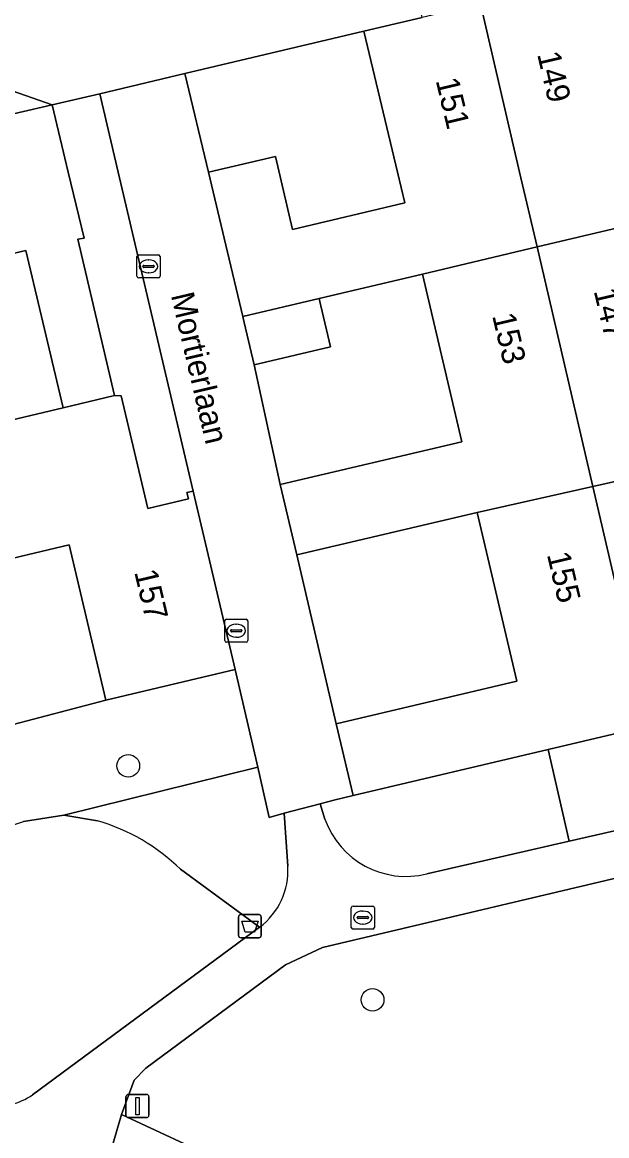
# Model space of a CAD drawing. Extents: x 162989 to 165008, y 383432 to 384338.
# Drawn here: x 164090.12 to 164115.4, y 383958.33 to 384006.49 of the extents above; entities that cross this region are included whole.
import ezdxf

# ---------------------------------------------------------------- set-up
doc = ezdxf.new("R2010")
doc.units = 0
for name, color, linetype in [('IMGEO_Afvalbak', 7, 'Continuous'), ('IMGEO_Boom', 7, 'Continuous'), ('IMGEO_Erf', 7, 'Continuous'), ('IMGEO_Groenvoorziening', 7, 'Continuous'), ('IMGEO_Kolk', 7, 'Continuous'), ('IMGEO_Lichtmast', 7, 'Continuous'), ('IMGEO_Muur', 7, 'Continuous'), ('IMGEO_Openbare_ruimte_label', 7, 'Continuous'), ('IMGEO_Pand', 7, 'Continuous'), ('IMGEO_Pand_nummerreeks', 7, 'Continuous'), ('IMGEO_Rioolput', 7, 'Continuous'), ('IMGEO_Voetpad_halfverhard', 7, 'Continuous'), ('IMGEO_Voetpad_open', 7, 'Continuous')]:
    doc.layers.add(name, color=color, linetype=linetype)

msp = doc.modelspace()

# ---------------------------------------------------------------- linework, layer by layer
at = {"layer": 'IMGEO_Afvalbak'}
for p, q in [((164099.471, 383966.995), (164099.471, 383967.795)), ((164099.471, 383967.795), (164099.471, 383966.995)), ((164099.571, 383967.895), (164100.361, 383967.895)), ((164100.361, 383967.895), (164099.571, 383967.895)), ((164100.461, 383967.795), (164100.461, 383966.995)), ((164100.461, 383966.995), (164100.461, 383967.795)), ((164100.361, 383966.895), (164099.571, 383966.895)), ((164099.571, 383966.895), (164100.361, 383966.895))]:
    msp.add_line(p, q, dxfattribs=at)
msp.add_lwpolyline([(164099.614, 383967.609), (164100.318, 383967.609), (164100.169, 383967.139), (164099.763, 383967.139), (164099.614, 383967.609)], dxfattribs=at)
for centre, start, end in [((164099.571, 383967.795), 90, 180), ((164099.571, 383967.795), 90, 180), ((164100.361, 383967.795), 0, 90), ((164100.361, 383967.795), 360, 90), ((164099.571, 383966.995), 180, 270), ((164099.571, 383966.995), 180, 270), ((164100.361, 383966.995), 270, 0), ((164100.361, 383966.995), 270, 0)]:
    msp.add_arc(centre, 0.1, start, end, dxfattribs=at)
at = {"layer": 'IMGEO_Boom'}
for centre in [(164094.708, 383974.328), (164105.273, 383964.207)]:
    msp.add_circle(centre, 0.489, dxfattribs=at)
at = {"layer": 'IMGEO_Erf'}
for points in [[(164097.152, 384004.269), (164098.181, 384000.002), (164101.071, 384000.684), (164101.815, 383997.533), (164106.667, 383998.678), (164106.353, 384000), (164104.901, 384006.108)], [(164091.409, 384002.913), (164092.111, 384000), (164092.797, 383997.156), (164092.52, 383997.105), (164094.115, 383990.341), (164094.4, 383990.333), (164095.55, 383985.462), (164097.31, 383985.877), (164097.245, 383986.149), (164097.507, 383986.21), (164094.269, 384000), (164093.474, 384003.388)], [(164090.278, 383996.624), (164084.915, 383995.359), (164086.522, 383988.549), (164091.885, 383989.815)], [(164107.426, 383995.594), (164102.963, 383994.541), (164103.023, 383994.287), (164103.038, 383994.223), (164103.455, 383992.457), (164100.147, 383991.677), (164101.282, 383986.493), (164109.136, 383988.346)], [(164103.699, 383976.15), (164111.512, 383977.994), (164109.789, 383985.292), (164101.999, 383983.454)], [(164093.738, 383977.172), (164092.154, 383983.886), (164087.845, 383982.87), (164089.454, 383976.051)]]:
    msp.add_lwpolyline(points, close=True, dxfattribs=at)
at = {"layer": 'IMGEO_Groenvoorziening'}
for points in [[(164119.565, 383972.245), (164131.671, 383972.965), (164131.077, 383979.343), (164129.992, 383979.081), (164117.21, 383976.065), (164112.873, 383975.042), (164113.781, 383971.067), (164118.524, 383972.15)], [(164100.303, 383974.268), (164099.327, 383978.491), (164093.738, 383977.172), (164089.454, 383976.051), (164083.905, 383974.741), (164078.53, 383973.473), (164073.354, 383972.164), (164070.701, 383971.538), (164071.651, 383967.76), (164080.918, 383970.191)], [(164112.873, 383975.042), (164104.431, 383973.05), (164103.595, 383972.839), (164103.001, 383972.686), (164103.21, 383972.024)], [(164107.618, 383969.659), (164113.781, 383971.067), (164112.873, 383975.042)], [(164090.173, 383971.92), (164091.918, 383972.201), (164100.303, 383974.268)], [(164101.446, 383972.286), (164100.805, 383972.097), (164100.303, 383974.268), (164091.918, 383972.201), (164093.376, 383971.951)], [(164101.604, 383969.99), (164101.446, 383972.286)], [(164093.376, 383971.951), (164091.918, 383972.201), (164090.173, 383971.92)], [(164127.006, 383967.096), (164124.527, 383968.171), (164120.127, 383970.08), (164119.488, 383970.242), (164118.83, 383970.195), (164103.103, 383966.472), (164101.5, 383965.727), (164095.46, 383961.254), (164094.962, 383960.741), (164094.409, 383959.248), (164098.81, 383957.196), (164100.331, 383956.769), (164101.117, 383956.676), (164102.633, 383956.731), (164107.853, 383957.563), (164114.758, 383957.879), (164124.472, 383958.604), (164124.472, 383958.607), (164124.732, 383959.495), (164127.509, 383965.814)], [(164090.565, 383960.105), (164100.386, 383967.354), (164096.965, 383969.857)], [(164096.965, 383969.857), (164100.386, 383967.354)]]:
    msp.add_lwpolyline(points, dxfattribs=at)
msp.add_lwpolyline([(164124.472, 383958.604), (164114.758, 383957.879), (164107.853, 383957.563), (164102.633, 383956.731), (164101.117, 383956.676), (164100.331, 383956.769), (164098.81, 383957.196), (164094.409, 383959.248), (164093.579, 383956.38), (164093.505, 383955.612), (164093.763, 383952.722), (164095.358, 383952.684), (164109.09, 383953.886), (164122.821, 383955.088), (164122.833, 383954.951), (164124.716, 383955.108)], close=True, dxfattribs=at)
for centre, radius, start, end in [((164086.081, 383983.861), 12.623, 265.6888, 288.9164), ((164086.081, 383983.861), 12.623, 265.6888, 288.9164), ((164091.028, 383963.804), 8.478, 45.5534, 73.9238), ((164091.028, 383963.804), 8.478, 45.5534, 73.9238), ((164106.714, 383973.264), 3.716, 199.4858, 284.0849), ((164098.594, 383969.782), 3.017, 306.4386, 3.9615), ((164089.173, 383961.991), 2.344, 256.7959, 306.4294)]:
    msp.add_arc(centre, radius, start, end, dxfattribs=at)
at = {"layer": 'IMGEO_Kolk'}
for p, q in [((164095.083, 383995.505), (164095.083, 383996.357)), ((164095.158, 383996.431), (164096.01, 383996.431)), ((164096.084, 383996.357), (164096.084, 383995.505)), ((164095.342, 383995.925), (164095.342, 383995.937)), ((164095.78, 383995.888), (164095.382, 383995.888)), ((164095.385, 383995.974), (164095.783, 383995.974)), ((164095.571, 383996.211), (164095.596, 383996.211)), ((164095.826, 383995.937), (164095.826, 383995.925)), ((164096.01, 383995.431), (164095.158, 383995.431)), ((164095.594, 383995.651), (164095.569, 383995.651)), ((164098.876, 383979.746), (164098.876, 383980.598)), ((164098.951, 383980.672), (164099.803, 383980.672)), ((164099.877, 383980.598), (164099.877, 383979.746)), ((164099.135, 383980.166), (164099.135, 383980.178)), ((164099.573, 383980.129), (164099.175, 383980.129)), ((164099.178, 383980.215), (164099.576, 383980.215)), ((164099.364, 383980.452), (164099.389, 383980.452)), ((164099.619, 383980.178), (164099.619, 383980.166)), ((164099.803, 383979.672), (164098.951, 383979.672)), ((164099.387, 383979.892), (164099.362, 383979.892))]:
    msp.add_line(p, q, dxfattribs=at)
for points in [[(164095.083, 383995.505), (164095.083, 383996.357)], [(164095.158, 383996.431), (164096.01, 383996.431)], [(164096.084, 383996.357), (164096.084, 383995.505)], [(164096.01, 383995.431), (164095.158, 383995.431)], [(164098.876, 383979.746), (164098.876, 383980.598)], [(164098.951, 383980.672), (164099.803, 383980.672)], [(164099.877, 383980.598), (164099.877, 383979.746)], [(164099.803, 383979.672), (164098.951, 383979.672)]]:
    msp.add_lwpolyline(points, dxfattribs=at)
for centre, radius, start, end in [((164095.16, 383996.355), 0.0765, 91.552, 178.448), ((164095.16, 383996.355), 0.0765, 91.552, 178.448), ((164096.008, 383996.355), 0.0765, 1.552, 88.448), ((164096.008, 383996.355), 0.0765, 1.552, 88.448), ((164095.382, 383995.934), 0.0403, 85.8775, 175.7526), ((164095.379, 383995.924), 0.0366, 178.938, 274.7102), ((164095.783, 383995.931), 0.043, 264.8664, 352.4533), ((164095.787, 383995.936), 0.0386, 1.7309, 96.639), ((164095.16, 383995.507), 0.0765, 181.552, 268.448), ((164095.16, 383995.507), 0.0765, 181.552, 268.448), ((164096.008, 383995.507), 0.0765, 271.552, 358.448), ((164096.008, 383995.507), 0.0765, 271.552, 358.448), ((164098.953, 383980.596), 0.0765, 91.552, 178.448), ((164098.953, 383980.596), 0.0765, 91.552, 178.448), ((164099.801, 383980.596), 0.0765, 1.552, 88.448), ((164099.801, 383980.596), 0.0765, 1.552, 88.448), ((164099.175, 383980.175), 0.0403, 85.8775, 175.7526), ((164099.172, 383980.165), 0.0366, 178.938, 274.7102), ((164099.576, 383980.172), 0.043, 264.8664, 352.4533), ((164099.58, 383980.177), 0.0386, 1.7309, 96.639), ((164098.953, 383979.748), 0.0765, 181.552, 268.448), ((164098.953, 383979.748), 0.0765, 181.552, 268.448), ((164099.801, 383979.748), 0.0765, 271.552, 358.448), ((164099.801, 383979.748), 0.0765, 271.552, 358.448)]:
    msp.add_arc(centre, radius, start, end, dxfattribs=at)
for centre, major_axis, ratio, start_param, end_param in [((164095.57, 383995.931), (-0.387, 0.002), 0.722429, 4.712389, 7.853982), ((164095.595, 383995.931), (-0.39, 0.002), 0.717154, 1.570796, 4.712389), ((164099.363, 383980.172), (-0.387, 0.002), 0.722429, 4.712389, 7.853982), ((164099.388, 383980.172), (-0.39, 0.002), 0.717154, 1.570796, 4.712389)]:
    msp.add_ellipse(centre, major_axis=major_axis, ratio=ratio, start_param=start_param, end_param=end_param, dxfattribs=at)
at = {"layer": 'IMGEO_Lichtmast'}
for p, q in [((164094.608, 383959.217), (164094.608, 383960.017)), ((164094.608, 383960.017), (164094.608, 383959.217)), ((164094.708, 383960.117), (164095.498, 383960.117)), ((164095.498, 383960.117), (164094.708, 383960.117)), ((164095.598, 383960.017), (164095.598, 383959.217)), ((164095.598, 383959.217), (164095.598, 383960.017)), ((164095.498, 383959.117), (164094.708, 383959.117)), ((164094.708, 383959.117), (164095.498, 383959.117))]:
    msp.add_line(p, q, dxfattribs=at)
msp.add_lwpolyline([(164095.028, 383959.992), (164095.178, 383959.992), (164095.178, 383959.242), (164095.028, 383959.242), (164095.028, 383959.992)], dxfattribs=at)
for centre, start, end in [((164094.708, 383960.017), 90, 180), ((164094.708, 383960.017), 90, 180), ((164095.498, 383960.017), 0, 90), ((164095.498, 383960.017), 360, 90), ((164094.708, 383959.217), 180, 270), ((164094.708, 383959.217), 180, 270), ((164095.498, 383959.217), 270, 0), ((164095.498, 383959.217), 270, 0)]:
    msp.add_arc(centre, 0.1, start, end, dxfattribs=at)
at = {"layer": 'IMGEO_Muur'}
msp.add_lwpolyline([(164098.181, 384000.002), (164097.152, 384004.269), (164104.901, 384006.108)], dxfattribs=at)
at = {"layer": 'IMGEO_Pand'}
for points in [[(164117.47, 383997.977), (164125.199, 383999.801), (164125.152, 384000), (164124.549, 384002.571), (164116.777, 384000.75), (164116.364, 384002.513), (164118.391, 384002.988), (164116.996, 384008.942), (164114.969, 384008.467), (164109.935, 384007.288), (164111.633, 384000), (164112.386, 383996.77)], [(164109.935, 384007.288), (164107.418, 384006.698), (164104.901, 384006.108), (164106.353, 384000), (164106.667, 383998.678), (164101.815, 383997.533), (164101.071, 384000.684), (164098.181, 384000.002), (164098.925, 383996.851), (164099.655, 383993.76), (164102.963, 383994.541), (164107.426, 383995.594), (164112.386, 383996.77), (164111.633, 384000)], [(164086.522, 383988.549), (164084.915, 383995.359), (164090.278, 383996.624), (164091.885, 383989.815), (164094.115, 383990.341), (164092.52, 383997.105), (164092.797, 383997.156), (164092.111, 384000), (164091.409, 384002.913), (164078.882, 384000), (164078.072, 383999.812), (164080.991, 383987.268)], [(164117.47, 383997.977), (164112.386, 383996.77), (164114.799, 383986.411), (164119.865, 383987.544), (164127.57, 383989.362), (164126.813, 383992.571), (164119.171, 383990.768)], [(164107.426, 383995.594), (164109.136, 383988.346), (164101.282, 383986.493), (164101.999, 383983.454), (164109.789, 383985.292), (164114.799, 383986.411), (164112.386, 383996.77)], [(164102.963, 383994.541), (164099.655, 383993.76), (164099.715, 383993.506), (164100.147, 383991.677), (164103.455, 383992.457), (164103.038, 383994.223), (164103.023, 383994.287)], [(164086.522, 383988.549), (164080.991, 383987.268), (164083.905, 383974.741), (164089.454, 383976.051), (164087.845, 383982.87), (164092.154, 383983.886), (164093.738, 383977.172), (164099.327, 383978.491), (164097.507, 383986.21), (164097.245, 383986.149), (164097.31, 383985.877), (164095.55, 383985.462), (164094.4, 383990.333), (164094.115, 383990.341), (164091.885, 383989.815)], [(164117.21, 383976.065), (164129.992, 383979.081), (164129.269, 383982.144), (164121.568, 383980.327), (164119.865, 383987.544), (164114.799, 383986.411)], [(164117.21, 383976.065), (164114.799, 383986.411), (164109.789, 383985.292), (164111.512, 383977.994), (164103.699, 383976.15), (164104.431, 383973.05), (164112.873, 383975.042)]]:
    msp.add_lwpolyline(points, close=True, dxfattribs=at)
at = {"layer": 'IMGEO_Rioolput'}
for p, q in [((164104.352, 383967.341), (164104.352, 383968.193)), ((164104.427, 383968.267), (164105.279, 383968.267)), ((164104.84, 383968.047), (164104.865, 383968.047)), ((164105.353, 383968.193), (164105.353, 383967.341)), ((164104.611, 383967.761), (164104.611, 383967.773)), ((164105.049, 383967.724), (164104.651, 383967.724)), ((164104.654, 383967.81), (164105.052, 383967.81)), ((164104.863, 383967.487), (164104.838, 383967.487)), ((164105.095, 383967.773), (164105.095, 383967.761)), ((164105.279, 383967.267), (164104.427, 383967.267))]:
    msp.add_line(p, q, dxfattribs=at)
for points in [[(164104.352, 383967.341), (164104.352, 383968.193)], [(164104.427, 383968.267), (164105.279, 383968.267)], [(164105.353, 383968.193), (164105.353, 383967.341)], [(164105.279, 383967.267), (164104.427, 383967.267)]]:
    msp.add_lwpolyline(points, dxfattribs=at)
for centre, radius, start, end in [((164104.429, 383968.191), 0.0765, 91.552, 178.448), ((164104.429, 383968.191), 0.0765, 91.552, 178.448), ((164105.277, 383968.191), 0.0765, 1.552, 88.448), ((164105.277, 383968.191), 0.0765, 1.552, 88.448), ((164104.651, 383967.77), 0.0403, 85.8775, 175.7526), ((164104.648, 383967.76), 0.0366, 178.938, 274.7102), ((164105.052, 383967.767), 0.043, 264.8664, 352.4533), ((164105.056, 383967.772), 0.0386, 1.7309, 96.639), ((164104.429, 383967.343), 0.0765, 181.552, 268.448), ((164104.429, 383967.343), 0.0765, 181.552, 268.448), ((164105.277, 383967.343), 0.0765, 271.552, 358.448), ((164105.277, 383967.343), 0.0765, 271.552, 358.448)]:
    msp.add_arc(centre, radius, start, end, dxfattribs=at)
for centre, major_axis, ratio, start_param, end_param in [((164104.839, 383967.767), (-0.387, 0.002), 0.722429, 4.712389, 7.853982), ((164104.864, 383967.767), (-0.39, 0.002), 0.717154, 1.570796, 4.712389)]:
    msp.add_ellipse(centre, major_axis=major_axis, ratio=ratio, start_param=start_param, end_param=end_param, dxfattribs=at)
at = {"layer": 'IMGEO_Voetpad_halfverhard'}
for points in [[(164103.21, 383972.024), (164103.001, 383972.686), (164101.446, 383972.286), (164101.604, 383969.99)], [(164118.524, 383972.15), (164113.781, 383971.067), (164107.618, 383969.659)], [(164091.324, 383954.477), (164091.478, 383952.667), (164093.763, 383952.722), (164093.505, 383955.612), (164093.579, 383956.38), (164094.409, 383959.248), (164094.962, 383960.741), (164095.46, 383961.254), (164101.5, 383965.727), (164103.103, 383966.472), (164118.83, 383970.195), (164119.488, 383970.242), (164120.127, 383970.08), (164124.527, 383968.171), (164127.006, 383967.096), (164133.68, 383966.044), (164139.852, 383965.372), (164141.592, 383965.354), (164154.954, 383966.519)], [(164100.386, 383967.354), (164090.565, 383960.105)]]:
    msp.add_lwpolyline(points, dxfattribs=at)
for centre, radius, start, end in [((164106.714, 383973.264), 3.716, 199.4858, 284.0849), ((164098.594, 383969.782), 3.017, 306.4386, 3.9615), ((164089.173, 383961.991), 2.344, 256.7959, 306.4294)]:
    msp.add_arc(centre, radius, start, end, dxfattribs=at)
at = {"layer": 'IMGEO_Voetpad_open'}
for points in [[(164063.922, 384079.957), (164064.148, 384078.972), (164064.824, 384076.093), (164066.473, 384069.071), (164067.816, 384063.58), (164069.463, 384056.565), (164070.743, 384051.183), (164072.383, 384044.2), (164073.683, 384038.676), (164075.309, 384031.749), (164076.628, 384026.192), (164077.951, 384020.558), (164079.574, 384013.63), (164081.313, 384006.451), (164091.409, 384002.913), (164093.474, 384003.388), (164097.152, 384004.269), (164104.901, 384006.108)], [(164104.901, 384006.108), (164107.418, 384006.698), (164106.859, 384009.073), (164097.547, 384006.882)]]:
    msp.add_lwpolyline(points, dxfattribs=at)
for points in [[(164091.409, 384002.913), (164081.313, 384006.451), (164075.872, 384005.205), (164067.628, 384003.317), (164063.508, 384002.373), (164064.737, 383996.711), (164078.072, 383999.812), (164078.882, 384000)], [(164100.147, 383991.677), (164099.715, 383993.506), (164099.655, 383993.76), (164098.925, 383996.851), (164098.181, 384000.002), (164097.152, 384004.269), (164093.474, 384003.388), (164094.269, 384000), (164097.507, 383986.21), (164099.327, 383978.491), (164100.303, 383974.268), (164100.805, 383972.097), (164101.446, 383972.286), (164103.001, 383972.686), (164103.595, 383972.839), (164104.431, 383973.05), (164103.699, 383976.15), (164101.999, 383983.454), (164101.282, 383986.493)]]:
    msp.add_lwpolyline(points, close=True, dxfattribs=at)

# ---------------------------------------------------------------- texts
at = {"layer": 'IMGEO_Openbare_ruimte_label'}
msp.add_text('Mortierlaan', height=1, rotation=283.1749, dxfattribs=at).set_placement((164096.546, 383994.689))
at = {"layer": 'IMGEO_Pand_nummerreeks'}
for s, rotation, p in [('149', 283.1859, (164112.385, 384005.113)), ('151', 283.3726, (164107.997, 384003.977)), ('147', 283.2764, (164114.832, 383994.873)), ('153', 283.2749, (164110.438, 383993.802)), ('155', 283.2838, (164112.807, 383983.474)), ('157', 283.267, (164094.96, 383982.715))]:
    msp.add_text(s, height=1, rotation=rotation, dxfattribs=at).set_placement(p)

doc.saveas('drawing.dxf')
